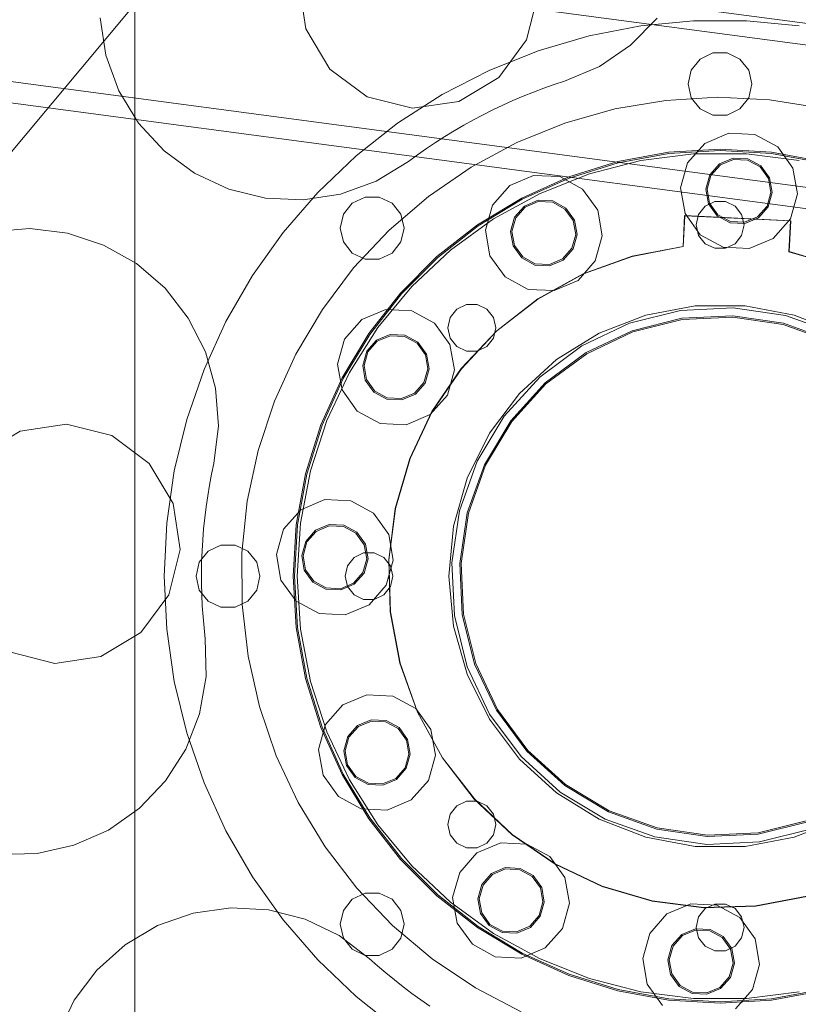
# Model space of a CAD drawing. Header units: millimetres. Extents: x -4395 to 65662, y -65530 to 6847.
# Tile 865 of 1034: x 24987 to 25279, y 1564 to 1934. Entities that reach past the tile are written whole.
import ezdxf

# ---------------------------------------------------------------- set-up
doc = ezdxf.new("R2010")
doc.units = ezdxf.units.MM
doc.layers.add('COTAS_P', color=1, linetype='Continuous', lineweight=0)
doc.layers.add('lateral_briquetadora', color=7, linetype='Continuous', lineweight=0)
doc.dimstyles.new('R19_100', dxfattribs={"dimtxt": 250, "dimasz": 150, "dimexe": 150, "dimexo": 80, "dimgap": 100, "dimtad": 1, "dimtih": 1, "dimtoh": 1, "dimdsep": 46, "dimcen": 0.09, "dimadec": 0, "dimazin": 0, "dimtfac": 1, "dimtdec": 4, "dimtofl": 0, "dimtmove": 0, "dimatfit": 3, "dimfxl": 1, "dimtolj": 1, "dimtzin": 0, "dimarcsym": 0})

# ---------------------------------------------------------------- blocks, each defined once
blk = doc.blocks.new('DIM_R33_6')
at = {"layer": 'COTAS_P'}
for p, q in [((24580.07, 3250), (24980.07, 3250)), ((24980.07, 3250), (24935.07, 3100)), ((24980.07, 0), (24980.07, 3250)), ((24980.07, 3250), (25025.07, 3100)), ((24980.07, 0), (24935.07, 150)), ((24980.07, 0), (25025.07, 150)), ((24580.07, 0), (24980.07, 0))]:
    blk.add_line(p, q, dxfattribs=at)
blk.add_text('3250 P', height=250, rotation=90, dxfattribs=at).set_placement((24880.07, 1625))
blk = doc.blocks.new('DIM_R33_7')
at = {"layer": 'COTAS_P'}
for p, q in [((24250.07, 2141), (24400.07, 2186)), ((26750.07, 2141), (26600.07, 2186)), ((24250.07, 1241), (24250.07, 2141)), ((24250.07, 2141), (26750.07, 2141)), ((24250.07, 2141), (24400.07, 2096)), ((26750.07, 2141), (26600.07, 2096)), ((26750.07, 1241), (26750.07, 2141))]:
    blk.add_line(p, q, dxfattribs=at)
blk.add_text('2500 P', height=250, dxfattribs=at).set_placement((25500.07, 2241))

msp = doc.modelspace()

# ---------------------------------------------------------------- linework, layer by layer
at = {"layer": 'lateral_briquetadora'}
for p, q in [((26245.072, 1804.947), (24498.76, 2036.782)), ((26244.019, 1797.017), (24497.707, 2028.852)), ((26237.044, 1744.478), (24490.733, 1976.313)), ((26235.991, 1736.548), (24489.68, 1968.382)), ((25094.272, 1930.662), (25091.695, 1948.03)), ((25181.587, 1943.614), (25177.321, 1926.582)), ((25030.067, 1940), (24670.067, 1510)), ((25030.067, 1510), (25030.067, 1940)), ((25019.138, 1920.774), (25016.963, 1934.819)), ((25200.794, 1928.109), (25220.324, 1931.873)), ((25226.364, 1934.762), (25216.415, 1924.612)), ((25220.324, 1931.873), (25240.123, 1933.763)), ((25240.123, 1933.763), (25260.012, 1933.763)), ((25260.012, 1933.763), (25279.811, 1931.873)), ((25103.298, 1915.602), (25094.272, 1930.662)), ((25181.71, 1922.505), (25200.794, 1928.109)), ((25177.321, 1926.582), (25166.861, 1912.48)), ((25216.415, 1924.612), (25204.677, 1916.598)), ((25024.011, 1907.423), (25019.138, 1920.774)), ((25163.246, 1915.113), (25181.71, 1922.505)), ((25247.397, 1921.699), (25242.586, 1919.382)), ((25252.738, 1921.699), (25247.397, 1921.699)), ((25257.549, 1919.382), (25252.738, 1921.699)), ((25242.586, 1919.382), (25239.256, 1915.207)), ((25260.879, 1915.207), (25257.549, 1919.382)), ((25117.401, 1905.143), (25103.298, 1915.602)), ((25145.567, 1905.999), (25163.246, 1915.113)), ((25204.677, 1916.598), (25191.601, 1911.029)), ((25239.256, 1915.207), (25238.067, 1910)), ((25262.067, 1910), (25260.879, 1915.207)), ((25166.861, 1912.48), (25151.801, 1903.453)), ((25187.662, 1909.744), (25183.75, 1908.377)), ((25191.601, 1911.029), (25187.662, 1909.744)), ((25238.067, 1910), (25239.256, 1904.793)), ((25260.879, 1904.793), (25262.067, 1910)), ((25031.395, 1895.279), (25024.011, 1907.423)), ((25128.836, 1895.246), (25145.567, 1905.999)), ((25179.869, 1906.926), (25176.019, 1905.393)), ((25183.75, 1908.377), (25179.869, 1906.926)), ((25134.433, 1900.877), (25117.401, 1905.143)), ((25151.801, 1903.453), (25134.433, 1900.877)), ((25172.203, 1903.779), (25168.421, 1902.084)), ((25176.019, 1905.393), (25172.203, 1903.779)), ((25229.698, 1903.844), (25210.481, 1900.593)), ((25249.153, 1904.998), (25229.698, 1903.844)), ((25239.256, 1904.793), (25242.586, 1900.618)), ((25268.62, 1904.041), (25249.153, 1904.998)), ((25257.549, 1900.618), (25260.879, 1904.793)), ((25287.869, 1900.986), (25268.62, 1904.041)), ((25164.677, 1900.31), (25160.971, 1898.456)), ((25168.421, 1902.084), (25164.677, 1900.31)), ((25210.481, 1900.593), (25191.728, 1895.284)), ((25242.586, 1900.618), (25247.397, 1898.301)), ((25252.738, 1898.301), (25257.549, 1900.618)), ((25041.007, 1884.809), (25031.395, 1895.279)), ((25113.202, 1882.952), (25128.836, 1895.246)), ((25157.306, 1896.523), (25153.682, 1894.514)), ((25160.971, 1898.456), (25157.306, 1896.523)), ((25191.728, 1895.284), (25173.659, 1887.978)), ((25247.397, 1898.301), (25252.738, 1898.301)), ((25150.102, 1892.427), (25146.567, 1890.265)), ((25153.682, 1894.514), (25150.102, 1892.427)), ((25244.326, 1887.678), (25253.345, 1891.488)), ((25253.345, 1891.488), (25263.124, 1891.008)), ((25143.079, 1888.029), (25139.639, 1885.719)), ((25146.567, 1890.265), (25143.079, 1888.029)), ((25173.659, 1887.978), (25156.486, 1878.761)), ((25237.853, 1880.332), (25244.326, 1887.678)), ((25263.124, 1891.008), (25271.727, 1886.332)), ((25052.476, 1876.416), (25041.007, 1884.809)), ((25139.639, 1885.719), (25136.249, 1883.336)), ((25211.657, 1880.836), (25230.721, 1884.33)), ((25211.777, 1880.351), (25230.782, 1883.833)), ((25220.274, 1881.184), (25240.084, 1883.686)), ((25230.721, 1884.33), (25250.067, 1885.5)), ((25230.782, 1883.833), (25250.067, 1885)), ((25240.084, 1883.686), (25260.051, 1883.686)), ((25250.067, 1885.5), (25269.414, 1884.33)), ((25250.067, 1885), (25269.353, 1883.833)), ((25260.051, 1883.686), (25279.861, 1881.184)), ((25269.353, 1883.833), (25288.358, 1880.351)), ((25269.414, 1884.33), (25288.478, 1880.836)), ((25271.727, 1886.332), (25277.448, 1878.387)), ((25098.807, 1869.227), (25113.202, 1882.952)), ((25132.91, 1880.882), (25120.766, 1873.497)), ((25136.249, 1883.336), (25132.91, 1880.882)), ((25193.153, 1875.07), (25211.657, 1880.836)), ((25193.331, 1874.603), (25211.777, 1880.351)), ((25200.934, 1876.218), (25220.274, 1881.184)), ((25235.209, 1870.905), (25237.853, 1880.332)), ((25249.878, 1879.969), (25255.002, 1882.134)), ((25250.17, 1879.563), (25255.089, 1881.641)), ((25255.002, 1882.134), (25260.558, 1881.861)), ((25255.089, 1881.641), (25260.423, 1881.379)), ((25260.423, 1881.379), (25265.116, 1878.829)), ((25260.558, 1881.861), (25265.446, 1879.204)), ((25065.363, 1870.421), (25052.476, 1876.416)), ((25156.486, 1878.761), (25140.41, 1867.742)), ((25246.2, 1875.795), (25249.878, 1879.969)), ((25246.639, 1875.556), (25250.17, 1879.563)), ((25265.116, 1878.829), (25268.236, 1874.495)), ((25265.446, 1879.204), (25268.697, 1874.69)), ((25277.448, 1878.387), (25279.156, 1868.746)), ((25120.766, 1873.497), (25107.415, 1868.624)), ((25170.96, 1871.832), (25179.979, 1875.643)), ((25175.479, 1867.116), (25193.153, 1875.07)), ((25175.712, 1866.673), (25193.331, 1874.603)), ((25179.979, 1875.643), (25189.758, 1875.162)), ((25182.369, 1868.868), (25200.934, 1876.218)), ((25189.758, 1875.162), (25198.361, 1870.486)), ((25244.697, 1870.439), (25246.2, 1875.795)), ((25245.197, 1870.414), (25246.639, 1875.556)), ((25268.236, 1874.495), (25269.168, 1869.237)), ((25268.697, 1874.69), (25269.667, 1869.212)), ((25079.171, 1867.056), (25065.363, 1870.421)), ((25085.782, 1854.195), (25098.807, 1869.227)), ((25164.487, 1864.486), (25170.96, 1871.832)), ((25198.361, 1870.486), (25204.082, 1862.541)), ((25236.916, 1861.264), (25235.209, 1870.905)), ((25245.668, 1864.961), (25244.697, 1870.439)), ((25246.128, 1865.156), (25245.197, 1870.414)), ((25269.168, 1869.237), (25267.725, 1864.095)), ((25269.667, 1869.212), (25268.165, 1863.856)), ((25093.37, 1866.449), (25079.171, 1867.056)), ((25107.415, 1868.624), (25093.37, 1866.449)), ((25111.771, 1865.197), (25108.441, 1861.021)), ((25116.582, 1867.514), (25111.771, 1865.197)), ((25121.923, 1867.514), (25116.582, 1867.514)), ((25126.735, 1865.197), (25121.923, 1867.514)), ((25140.41, 1867.742), (25125.62, 1855.049)), ((25130.064, 1861.021), (25126.735, 1865.197)), ((25158.893, 1857.089), (25175.479, 1867.116)), ((25159.177, 1856.677), (25175.712, 1866.673)), ((25164.871, 1859.248), (25182.369, 1868.868)), ((25176.512, 1864.123), (25181.636, 1866.288)), ((25176.804, 1863.718), (25181.723, 1865.796)), ((25181.636, 1866.288), (25187.193, 1866.015)), ((25181.723, 1865.796), (25187.058, 1865.534)), ((25187.058, 1865.534), (25191.75, 1862.983)), ((25187.193, 1866.015), (25192.08, 1863.359)), ((25244.456, 1864.036), (25248.065, 1865.774)), ((25248.065, 1865.774), (25252.07, 1865.774)), ((25252.07, 1865.774), (25255.679, 1864.036)), ((25279.156, 1868.746), (25276.511, 1859.319)), ((25161.843, 1855.059), (25164.487, 1864.486)), ((25172.834, 1859.949), (25176.512, 1864.123)), ((25173.273, 1859.711), (25176.804, 1863.718)), ((25191.75, 1862.983), (25194.871, 1858.65)), ((25192.08, 1863.359), (25195.331, 1858.844)), ((25204.082, 1862.541), (25205.79, 1852.9)), ((25241.959, 1860.905), (25244.456, 1864.036)), ((25248.919, 1860.447), (25245.668, 1864.961)), ((25249.249, 1860.822), (25246.128, 1865.156)), ((25255.679, 1864.036), (25258.176, 1860.905)), ((25267.725, 1864.095), (25264.195, 1860.088)), ((25268.165, 1863.856), (25264.487, 1859.682)), ((25108.441, 1861.021), (25107.253, 1855.815)), ((25131.253, 1855.815), (25130.064, 1861.021)), ((25148.717, 1847.512), (25164.871, 1859.248)), ((25171.331, 1854.593), (25172.834, 1859.949)), ((25171.831, 1854.569), (25173.273, 1859.711)), ((25194.871, 1858.65), (25195.802, 1853.391)), ((25195.331, 1858.844), (25196.301, 1853.366)), ((25236.134, 1848.969), (25236.703, 1860.569)), ((25236.229, 1848.879), (25236.798, 1860.464)), ((25236.703, 1860.569), (25276.655, 1858.606)), ((25236.798, 1860.464), (25276.55, 1858.511)), ((25242.638, 1853.319), (25236.916, 1861.264)), ((25241.067, 1857), (25241.959, 1860.905)), ((25253.806, 1857.79), (25248.919, 1860.447)), ((25253.941, 1858.271), (25249.249, 1860.822)), ((25259.362, 1857.517), (25253.806, 1857.79)), ((25259.275, 1858.009), (25253.941, 1858.271)), ((25258.176, 1860.905), (25259.067, 1857)), ((25264.195, 1860.088), (25259.275, 1858.009)), ((25264.487, 1859.682), (25259.362, 1857.517)), ((25276.511, 1859.319), (25270.039, 1851.973)), ((25276.55, 1858.511), (25275.981, 1846.927)), ((25276.655, 1858.606), (25276.085, 1847.007)), ((24976.438, 1854.548), (24990.61, 1855.619)), ((24990.61, 1855.619), (25004.719, 1853.905)), ((25074.245, 1837.994), (25085.782, 1854.195)), ((25107.253, 1855.815), (25108.441, 1850.608)), ((25125.62, 1855.049), (25112.288, 1840.831)), ((25130.064, 1850.608), (25131.253, 1855.815)), ((25143.636, 1845.136), (25158.893, 1857.089)), ((25143.968, 1844.762), (25159.177, 1856.677)), ((25163.551, 1845.418), (25161.843, 1855.059)), ((25172.302, 1849.115), (25171.331, 1854.593)), ((25172.762, 1849.31), (25171.831, 1854.569)), ((25241.959, 1853.095), (25241.067, 1857)), ((25259.067, 1857), (25258.176, 1853.095)), ((25004.719, 1853.905), (25018.222, 1849.471)), ((25108.441, 1850.608), (25111.771, 1846.433)), ((25126.735, 1846.433), (25130.064, 1850.608)), ((25195.802, 1853.391), (25194.36, 1848.249)), ((25196.301, 1853.366), (25194.799, 1848.01)), ((25205.79, 1852.9), (25203.145, 1843.473)), ((25244.456, 1849.964), (25241.959, 1853.095)), ((25251.24, 1848.643), (25242.638, 1853.319)), ((25258.176, 1853.095), (25255.679, 1849.964)), ((25270.039, 1851.973), (25261.019, 1848.163)), ((25018.222, 1849.471), (25030.601, 1842.488)), ((25134.161, 1833.843), (25148.717, 1847.512)), ((25175.553, 1844.601), (25172.302, 1849.115)), ((25175.883, 1844.976), (25172.762, 1849.31)), ((25194.36, 1848.249), (25190.829, 1844.242)), ((25194.799, 1848.01), (25191.121, 1843.836)), ((25216.965, 1845.278), (25236.134, 1848.969)), ((25217.064, 1845.201), (25236.229, 1848.879)), ((25248.065, 1848.226), (25244.456, 1849.964)), ((25252.07, 1848.226), (25248.065, 1848.226)), ((25261.019, 1848.163), (25251.24, 1848.643)), ((25255.679, 1849.964), (25252.07, 1848.226)), ((25275.981, 1846.927), (25294.694, 1841.388)), ((25276.085, 1847.007), (25294.8, 1841.454)), ((25111.771, 1846.433), (25116.582, 1844.116)), ((25116.582, 1844.116), (25121.923, 1844.116)), ((25121.923, 1844.116), (25126.735, 1846.433)), ((25129.932, 1831.431), (25143.636, 1845.136)), ((25130.306, 1831.1), (25143.968, 1844.762)), ((25169.272, 1837.473), (25163.551, 1845.418)), ((25180.44, 1841.944), (25175.553, 1844.601)), ((25180.575, 1842.426), (25175.883, 1844.976)), ((25190.829, 1844.242), (25185.909, 1842.164)), ((25191.121, 1843.836), (25185.997, 1841.671)), ((25203.145, 1843.473), (25196.673, 1836.127)), ((25198.606, 1838.641), (25216.965, 1845.278)), ((25198.708, 1838.577), (25217.064, 1845.201)), ((25030.601, 1842.488), (25041.379, 1833.225)), ((25112.288, 1840.831), (25100.572, 1825.256)), ((25185.997, 1841.671), (25180.44, 1841.944)), ((25185.909, 1842.164), (25180.575, 1842.426)), ((25064.301, 1820.769), (25074.245, 1837.994)), ((25177.874, 1832.797), (25169.272, 1837.473)), ((25181.508, 1829.222), (25198.606, 1838.641)), ((25181.61, 1829.169), (25198.708, 1838.577)), ((25196.673, 1836.127), (25187.654, 1832.317)), ((25041.379, 1833.225), (25050.143, 1822.036)), ((25121.434, 1818.458), (25134.161, 1833.843)), ((25187.654, 1832.317), (25177.874, 1832.797)), ((25117.979, 1816.174), (25129.932, 1831.431)), ((25118.39, 1815.89), (25130.306, 1831.1)), ((25166.089, 1817.25), (25181.508, 1829.222)), ((25166.191, 1817.208), (25181.61, 1829.169)), ((25100.572, 1825.256), (25090.609, 1808.505)), ((25115.346, 1821.427), (25124.365, 1825.237)), ((25124.365, 1825.237), (25134.144, 1824.757)), ((25134.144, 1824.757), (25142.747, 1820.081)), ((25148.621, 1822.243), (25151.118, 1825.375)), ((25151.118, 1825.375), (25154.727, 1827.112)), ((25154.727, 1827.112), (25158.732, 1827.112)), ((25158.732, 1827.112), (25162.341, 1825.375)), ((25162.341, 1825.375), (25164.838, 1822.243)), ((25235.248, 1824.907), (25216.042, 1820.096)), ((25222.154, 1823.106), (25240.656, 1826.565)), ((25255.023, 1825.878), (25235.248, 1824.907)), ((25240.656, 1826.565), (25259.479, 1826.565)), ((25274.608, 1822.973), (25255.023, 1825.878)), ((25259.479, 1826.565), (25277.981, 1823.106)), ((25050.143, 1822.036), (25056.556, 1809.353)), ((25056.039, 1802.677), (25064.301, 1820.769)), ((25108.873, 1814.081), (25115.346, 1821.427)), ((25147.729, 1818.338), (25148.621, 1822.243)), ((25164.838, 1822.243), (25165.729, 1818.338)), ((25204.602, 1816.307), (25222.154, 1823.106)), ((25217.052, 1817.271), (25235.688, 1821.939)), ((25217.221, 1816.801), (25235.761, 1821.445)), ((25235.688, 1821.939), (25254.876, 1822.882)), ((25235.761, 1821.445), (25254.852, 1822.383)), ((25254.852, 1822.383), (25273.758, 1819.578)), ((25254.876, 1822.882), (25273.88, 1820.063)), ((25293.251, 1816.303), (25274.608, 1822.973)), ((25277.981, 1823.106), (25295.533, 1816.307)), ((25110.735, 1801.599), (25121.434, 1818.458)), ((25142.747, 1820.081), (25148.468, 1812.136)), ((25148.621, 1814.433), (25147.729, 1818.338)), ((25152.726, 1803.02), (25166.089, 1817.25)), ((25152.827, 1802.987), (25166.191, 1817.208)), ((25165.729, 1818.338), (25164.838, 1814.433)), ((25216.042, 1820.096), (25198.143, 1811.631)), ((25199.685, 1809.057), (25217.052, 1817.271)), ((25273.758, 1819.578), (25291.754, 1813.139)), ((25273.88, 1820.063), (25291.968, 1813.591)), ((25106.229, 1804.654), (25108.873, 1814.081)), ((25107.952, 1799.588), (25117.979, 1816.174)), ((25108.395, 1799.356), (25118.39, 1815.89)), ((25117.22, 1809.544), (25120.898, 1813.718)), ((25120.898, 1813.718), (25126.022, 1815.883)), ((25121.19, 1813.312), (25126.109, 1815.39)), ((25126.022, 1815.883), (25131.579, 1815.61)), ((25126.109, 1815.39), (25131.444, 1815.128)), ((25131.444, 1815.128), (25136.136, 1812.578)), ((25131.579, 1815.61), (25136.466, 1812.953)), ((25151.118, 1811.302), (25148.621, 1814.433)), ((25164.838, 1814.433), (25162.341, 1811.302)), ((25188.599, 1806.398), (25204.602, 1816.307)), ((25199.942, 1808.629), (25217.221, 1816.801)), ((25117.659, 1809.305), (25121.19, 1813.312)), ((25136.136, 1812.578), (25139.257, 1808.244)), ((25136.466, 1812.953), (25139.717, 1808.439)), ((25148.468, 1812.136), (25150.176, 1802.495)), ((25154.727, 1809.564), (25151.118, 1811.302)), ((25162.341, 1811.302), (25158.732, 1809.564)), ((25198.143, 1811.631), (25182.24, 1799.836)), ((25056.556, 1809.353), (25060.372, 1795.662)), ((25090.609, 1808.505), (25082.516, 1790.775)), ((25115.718, 1804.188), (25117.22, 1809.544)), ((25116.217, 1804.163), (25117.659, 1809.305)), ((25139.257, 1808.244), (25140.188, 1802.985)), ((25139.717, 1808.439), (25140.687, 1802.961)), ((25158.732, 1809.564), (25154.727, 1809.564)), ((25174.689, 1793.717), (25188.599, 1806.398)), ((25184.255, 1797.613), (25199.685, 1809.057)), ((25184.59, 1797.243), (25199.942, 1808.629)), ((25049.533, 1783.882), (25056.039, 1802.677)), ((25107.937, 1795.013), (25106.229, 1804.654)), ((25116.688, 1798.71), (25115.718, 1804.188)), ((25117.148, 1798.904), (25116.217, 1804.163)), ((25140.188, 1802.985), (25138.746, 1797.843)), ((25140.687, 1802.961), (25139.185, 1797.605)), ((25141.746, 1786.879), (25152.726, 1803.02)), ((25141.847, 1786.854), (25152.827, 1802.987)), ((25150.176, 1802.495), (25147.532, 1793.068)), ((25099.997, 1781.914), (25107.952, 1799.588)), ((25100.465, 1781.737), (25108.395, 1799.356)), ((25102.233, 1783.532), (25110.735, 1801.599)), ((25119.939, 1794.196), (25116.688, 1798.71)), ((25120.269, 1794.571), (25117.148, 1798.904)), ((25182.24, 1799.836), (25168.944, 1785.166)), ((25060.372, 1795.662), (25061.443, 1781.49)), ((25113.658, 1787.068), (25107.937, 1795.013)), ((25138.746, 1797.843), (25135.215, 1793.836)), ((25139.185, 1797.605), (25135.507, 1793.431)), ((25171.353, 1783.379), (25184.255, 1797.613)), ((25171.755, 1783.081), (25184.59, 1797.243)), ((25124.826, 1791.539), (25119.939, 1794.196)), ((25124.961, 1792.02), (25120.269, 1794.571)), ((25130.383, 1791.266), (25124.826, 1791.539)), ((25130.295, 1791.758), (25124.961, 1792.02)), ((25135.215, 1793.836), (25130.295, 1791.758)), ((25135.507, 1793.431), (25130.383, 1791.266)), ((25147.532, 1793.068), (25141.059, 1785.722)), ((25163.345, 1778.696), (25174.689, 1793.717)), ((25082.516, 1790.775), (25076.386, 1772.274)), ((25044.844, 1764.554), (25049.533, 1783.882)), ((25122.26, 1782.392), (25113.658, 1787.068)), ((25141.059, 1785.722), (25132.04, 1781.911)), ((25133.419, 1769.223), (25141.746, 1786.879)), ((25133.519, 1769.205), (25141.847, 1786.854)), ((25168.944, 1785.166), (25158.765, 1768.183)), ((24986.956, 1779.551), (25004.325, 1782.127)), ((25004.325, 1782.127), (25021.356, 1777.861)), ((25061.443, 1781.49), (25059.729, 1767.381)), ((25094.231, 1763.41), (25099.997, 1781.914)), ((25094.717, 1763.291), (25100.465, 1781.737)), ((25096.063, 1764.542), (25102.233, 1783.532)), ((25132.04, 1781.911), (25122.26, 1782.392)), ((25161.477, 1766.9), (25171.353, 1783.379)), ((25161.929, 1766.687), (25171.755, 1783.081)), ((24971.896, 1770.524), (24986.956, 1779.551)), ((25021.356, 1777.861), (25035.459, 1767.401)), ((25154.955, 1761.847), (25163.345, 1778.696)), ((25076.386, 1772.274), (25072.293, 1753.218)), ((25127.948, 1750.484), (25133.419, 1769.223)), ((25128.048, 1750.473), (25133.519, 1769.205)), ((25035.459, 1767.401), (25044.486, 1752.341)), ((25059.729, 1767.381), (25058.871, 1763.327)), ((25158.765, 1768.183), (25152.094, 1749.541)), ((25155.004, 1748.812), (25161.477, 1766.9)), ((25155.489, 1748.691), (25161.929, 1766.687)), ((25042.014, 1744.867), (25044.844, 1764.554)), ((25058.871, 1763.327), (25058.1, 1759.256)), ((25090.738, 1744.346), (25094.231, 1763.41)), ((25091.234, 1744.286), (25094.717, 1763.291)), ((25092.321, 1744.928), (25096.063, 1764.542)), ((25149.804, 1743.742), (25154.955, 1761.847)), ((25058.1, 1759.256), (25057.415, 1755.169)), ((25057.415, 1755.169), (25056.818, 1751.069)), ((25044.486, 1752.341), (25047.062, 1734.973)), ((25056.818, 1751.069), (25056.308, 1746.957)), ((25072.293, 1753.218), (25070.284, 1733.832)), ((25092.386, 1749.967), (25101.405, 1753.778)), ((25101.405, 1753.778), (25111.184, 1753.297)), ((25111.184, 1753.297), (25119.786, 1748.621)), ((25125.468, 1731.121), (25127.948, 1750.484)), ((25125.568, 1731.116), (25128.048, 1750.473)), ((25056.308, 1746.957), (25055.885, 1742.835)), ((25085.913, 1742.621), (25092.386, 1749.967)), ((25119.786, 1748.621), (25125.508, 1740.676)), ((25152.094, 1749.541), (25149.189, 1729.956)), ((25152.186, 1729.809), (25155.004, 1748.812)), ((25152.685, 1729.784), (25155.489, 1748.691)), ((25041.067, 1725), (25042.014, 1744.867)), ((25089.567, 1725), (25090.738, 1744.346)), ((25090.067, 1725), (25091.234, 1744.286)), ((25091.067, 1725), (25092.321, 1744.928)), ((25097.937, 1742.258), (25103.062, 1744.423)), ((25098.23, 1741.853), (25103.149, 1743.931)), ((25103.062, 1744.423), (25108.618, 1744.15)), ((25103.149, 1743.931), (25108.483, 1743.669)), ((25108.483, 1743.669), (25113.175, 1741.118)), ((25108.618, 1744.15), (25113.506, 1741.494)), ((25148.067, 1725), (25149.804, 1743.742)), ((25055.885, 1742.835), (25055.55, 1738.704)), ((25083.269, 1733.194), (25085.913, 1742.621)), ((25094.26, 1738.084), (25097.937, 1742.258)), ((25094.699, 1737.846), (25098.23, 1741.853)), ((25113.175, 1741.118), (25116.296, 1736.785)), ((25113.506, 1741.494), (25116.757, 1736.979)), ((25125.508, 1740.676), (25127.216, 1731.035)), ((25055.55, 1738.704), (25055.302, 1734.568)), ((25057.586, 1734.382), (25062.397, 1736.699)), ((25062.397, 1736.699), (25067.738, 1736.699)), ((25067.738, 1736.699), (25072.549, 1734.382)), ((25092.757, 1732.728), (25094.26, 1738.084)), ((25093.257, 1732.704), (25094.699, 1737.846)), ((25116.296, 1736.785), (25117.228, 1731.526)), ((25116.757, 1736.979), (25117.727, 1731.501)), ((25047.062, 1734.973), (25042.796, 1717.941)), ((25054.256, 1730.207), (25057.586, 1734.382)), ((25055.302, 1734.568), (25055.143, 1730.428)), ((25070.284, 1733.832), (25070.383, 1714.342)), ((25072.549, 1734.382), (25075.879, 1730.207)), ((25084.976, 1723.553), (25083.269, 1733.194)), ((25093.727, 1727.25), (25092.757, 1732.728)), ((25094.188, 1727.445), (25093.257, 1732.704)), ((25109.959, 1728.905), (25112.456, 1732.036)), ((25112.456, 1732.036), (25116.065, 1733.774)), ((25116.065, 1733.774), (25120.07, 1733.774)), ((25120.07, 1733.774), (25123.679, 1732.036)), ((25123.679, 1732.036), (25126.176, 1728.905)), ((25053.067, 1725), (25054.256, 1730.207)), ((25055.143, 1730.428), (25055.072, 1726.285)), ((25075.879, 1730.207), (25077.067, 1725)), ((25109.067, 1725), (25109.959, 1728.905)), ((25117.228, 1731.526), (25115.785, 1726.384)), ((25117.727, 1731.501), (25116.225, 1726.145)), ((25127.216, 1731.035), (25124.571, 1721.608)), ((25126.044, 1711.554), (25125.468, 1731.121)), ((25126.144, 1711.565), (25125.568, 1731.116)), ((25126.176, 1728.905), (25127.067, 1725)), ((25149.189, 1729.956), (25150.161, 1710.18)), ((25153.128, 1710.62), (25152.186, 1729.809)), ((25153.623, 1710.694), (25152.685, 1729.784)), ((25042.014, 1705.133), (25041.067, 1725)), ((25054.256, 1719.793), (25053.067, 1725)), ((25055.072, 1726.285), (25055.088, 1722.141)), ((25077.067, 1725), (25075.879, 1719.793)), ((25090.738, 1705.654), (25089.567, 1725)), ((25091.234, 1705.714), (25090.067, 1725)), ((25092.321, 1705.072), (25091.067, 1725)), ((25096.978, 1722.736), (25093.727, 1727.25)), ((25097.309, 1723.111), (25094.188, 1727.445)), ((25109.959, 1721.095), (25109.067, 1725)), ((25115.785, 1726.384), (25112.255, 1722.377)), ((25116.225, 1726.145), (25112.547, 1721.971)), ((25127.067, 1725), (25126.176, 1721.095)), ((25149.804, 1706.258), (25148.067, 1725)), ((25055.088, 1722.141), (25055.193, 1717.999)), ((25090.698, 1715.608), (25084.976, 1723.553)), ((25101.866, 1720.079), (25096.978, 1722.736)), ((25102.001, 1720.561), (25097.309, 1723.111)), ((25112.255, 1722.377), (25107.335, 1720.299)), ((25112.547, 1721.971), (25107.422, 1719.806)), ((25112.456, 1717.964), (25109.959, 1721.095)), ((25124.571, 1721.608), (25118.098, 1714.262)), ((25126.176, 1721.095), (25123.679, 1717.964)), ((25042.796, 1717.941), (25032.337, 1703.838)), ((25057.586, 1715.618), (25054.256, 1719.793)), ((25055.193, 1717.999), (25055.386, 1713.859)), ((25075.879, 1719.793), (25072.549, 1715.618)), ((25107.422, 1719.806), (25101.866, 1720.079)), ((25107.335, 1720.299), (25102.001, 1720.561)), ((25116.065, 1716.226), (25112.456, 1717.964)), ((25123.679, 1717.964), (25120.07, 1716.226)), ((25055.386, 1713.859), (25055.667, 1709.725)), ((25062.397, 1713.301), (25057.586, 1715.618)), ((25072.549, 1715.618), (25067.738, 1713.301)), ((25070.383, 1714.342), (25072.589, 1694.978)), ((25099.3, 1710.932), (25090.698, 1715.608)), ((25118.098, 1714.262), (25109.079, 1710.452)), ((25120.07, 1716.226), (25116.065, 1716.226)), ((25067.738, 1713.301), (25062.397, 1713.301)), ((25109.079, 1710.452), (25099.3, 1710.932)), ((25129.675, 1692.318), (25126.044, 1711.554)), ((25129.771, 1692.344), (25126.144, 1711.565)), ((25150.161, 1710.18), (25154.972, 1690.974)), ((25157.796, 1691.985), (25153.128, 1710.62)), ((25158.267, 1692.153), (25153.623, 1710.694)), ((25055.667, 1709.725), (25056.035, 1705.598)), ((25154.955, 1688.153), (25149.804, 1706.258)), ((25032.337, 1703.838), (25017.277, 1694.812)), ((25044.844, 1685.446), (25042.014, 1705.133)), ((25056.035, 1705.598), (25056.491, 1701.479)), ((25094.231, 1686.59), (25090.738, 1705.654)), ((25094.717, 1686.709), (25091.234, 1705.714)), ((25096.063, 1685.458), (25092.321, 1705.072)), ((25056.491, 1701.479), (25056.814, 1687.271)), ((24999.908, 1692.235), (24982.877, 1696.502)), ((25072.589, 1694.978), (25076.875, 1675.965)), ((25017.277, 1694.812), (24999.908, 1692.235)), ((25136.269, 1673.887), (25129.675, 1692.318)), ((25136.361, 1673.928), (25129.771, 1692.344)), ((25166.01, 1674.618), (25157.796, 1691.985)), ((25166.439, 1674.875), (25158.267, 1692.153)), ((25163.345, 1671.304), (25154.955, 1688.153)), ((25154.972, 1690.974), (25163.437, 1673.076)), ((25049.533, 1666.118), (25044.844, 1685.446)), ((25056.814, 1687.271), (25054.359, 1673.272)), ((25099.997, 1668.086), (25094.231, 1686.59)), ((25100.465, 1668.263), (25094.717, 1686.709)), ((25102.233, 1666.468), (25096.063, 1685.458)), ((25108.231, 1676.602), (25117.251, 1680.412)), ((25117.251, 1680.412), (25127.03, 1679.931)), ((25101.759, 1669.255), (25108.231, 1676.602)), ((25127.03, 1679.931), (25135.632, 1675.255)), ((25054.359, 1673.272), (25049.22, 1660.021)), ((25076.875, 1675.965), (25083.192, 1657.527)), ((25135.632, 1675.255), (25141.353, 1667.31)), ((25145.666, 1656.714), (25136.269, 1673.887)), ((25145.75, 1656.769), (25136.361, 1673.928)), ((25163.437, 1673.076), (25175.231, 1657.173)), ((25177.454, 1659.187), (25166.01, 1674.618)), ((25177.825, 1659.523), (25166.439, 1674.875)), ((25099.114, 1659.828), (25101.759, 1669.255)), ((25113.783, 1668.892), (25118.907, 1671.057)), ((25114.075, 1668.487), (25118.995, 1670.565)), ((25118.907, 1671.057), (25124.464, 1670.784)), ((25118.995, 1670.565), (25124.329, 1670.303)), ((25124.329, 1670.303), (25129.021, 1667.753)), ((25124.464, 1670.784), (25129.351, 1668.128)), ((25174.689, 1656.283), (25163.345, 1671.304)), ((25056.039, 1647.323), (25049.533, 1666.118)), ((25107.952, 1650.412), (25099.997, 1668.086)), ((25108.395, 1650.644), (25100.465, 1668.263)), ((25110.735, 1648.401), (25102.233, 1666.468)), ((25110.105, 1664.719), (25113.783, 1668.892)), ((25110.545, 1664.48), (25114.075, 1668.487)), ((25129.021, 1667.753), (25132.142, 1663.419)), ((25129.351, 1668.128), (25132.602, 1663.613)), ((25141.353, 1667.31), (25143.061, 1657.669)), ((25108.603, 1659.362), (25110.105, 1664.719)), ((25109.102, 1659.338), (25110.545, 1664.48)), ((25132.142, 1663.419), (25133.073, 1658.16)), ((25132.602, 1663.613), (25133.573, 1658.136)), ((25049.22, 1660.021), (25041.595, 1648.027)), ((25100.822, 1650.188), (25099.114, 1659.828)), ((25109.573, 1653.885), (25108.603, 1659.362)), ((25110.034, 1654.079), (25109.102, 1659.338)), ((25133.073, 1658.16), (25131.631, 1653.018)), ((25133.573, 1658.136), (25132.07, 1652.779)), ((25191.689, 1646.286), (25177.454, 1659.187)), ((25191.987, 1646.687), (25177.825, 1659.523)), ((25083.192, 1657.527), (25091.466, 1639.88)), ((25143.061, 1657.669), (25140.417, 1648.242)), ((25157.634, 1641.223), (25145.666, 1656.714)), ((25157.708, 1641.29), (25145.75, 1656.769)), ((25188.599, 1643.602), (25174.689, 1656.283)), ((25175.231, 1657.173), (25189.902, 1643.876)), ((25118.39, 1634.11), (25108.395, 1650.644)), ((25112.824, 1649.37), (25109.573, 1653.885)), ((25113.154, 1649.745), (25110.034, 1654.079)), ((25131.631, 1653.018), (25128.1, 1649.011)), ((25132.07, 1652.779), (25128.392, 1648.605)), ((25041.595, 1648.027), (25031.776, 1637.752)), ((25064.301, 1629.231), (25056.039, 1647.323)), ((25106.543, 1642.242), (25100.822, 1650.188)), ((25117.979, 1633.826), (25107.952, 1650.412)), ((25121.434, 1631.542), (25110.735, 1648.401)), ((25117.712, 1646.714), (25112.824, 1649.37)), ((25117.847, 1647.195), (25113.154, 1649.745)), ((25123.181, 1646.933), (25117.847, 1647.195)), ((25128.1, 1649.011), (25123.181, 1646.933)), ((25128.392, 1648.605), (25123.268, 1646.441)), ((25140.417, 1648.242), (25133.944, 1640.896)), ((25123.268, 1646.441), (25117.712, 1646.714)), ((25204.602, 1633.693), (25188.599, 1643.602)), ((25189.902, 1643.876), (25206.884, 1633.697)), ((25208.167, 1636.409), (25191.689, 1646.286)), ((25208.381, 1636.861), (25191.987, 1646.687)), ((25091.466, 1639.88), (25101.598, 1623.231)), ((25115.146, 1637.567), (25106.543, 1642.242)), ((25133.944, 1640.896), (25124.925, 1637.086)), ((25151.118, 1638.698), (25154.727, 1640.436)), ((25154.727, 1640.436), (25158.732, 1640.436)), ((25171.877, 1627.795), (25157.634, 1641.223)), ((25171.94, 1627.873), (25157.708, 1641.29)), ((25158.732, 1640.436), (25162.341, 1638.698)), ((25031.776, 1637.752), (25020.142, 1629.589)), ((25124.925, 1637.086), (25115.146, 1637.567)), ((25148.621, 1635.567), (25151.118, 1638.698)), ((25162.341, 1638.698), (25164.838, 1635.567)), ((25226.255, 1629.937), (25208.167, 1636.409)), ((25226.377, 1630.422), (25208.381, 1636.861)), ((25129.932, 1618.569), (25117.979, 1633.826)), ((25130.306, 1618.9), (25118.39, 1634.11)), ((25147.729, 1631.662), (25148.621, 1635.567)), ((25164.838, 1635.567), (25165.729, 1631.662)), ((25222.154, 1626.894), (25204.602, 1633.693)), ((25206.884, 1633.697), (25225.526, 1627.027)), ((25282.914, 1633.199), (25264.374, 1628.555)), ((25283.083, 1632.729), (25264.447, 1628.061)), ((25295.533, 1633.693), (25277.981, 1626.894)), ((25020.142, 1629.589), (25007.138, 1623.853)), ((25074.245, 1612.006), (25064.301, 1629.231)), ((25134.161, 1616.157), (25121.434, 1631.542)), ((25148.621, 1627.757), (25147.729, 1631.662)), ((25165.729, 1631.662), (25164.838, 1627.757)), ((25245.259, 1627.118), (25226.255, 1629.937)), ((25245.283, 1627.617), (25226.377, 1630.422)), ((25264.374, 1628.555), (25245.283, 1627.617)), ((25264.887, 1625.093), (25284.093, 1629.904)), ((25151.118, 1624.625), (25148.621, 1627.757)), ((25154.727, 1622.888), (25151.118, 1624.625)), ((25158.637, 1620.988), (25167.656, 1624.798)), ((25162.341, 1624.625), (25158.732, 1622.888)), ((25164.838, 1627.757), (25162.341, 1624.625)), ((25167.656, 1624.798), (25177.435, 1624.317)), ((25188.046, 1616.76), (25171.877, 1627.795)), ((25188.096, 1616.847), (25171.94, 1627.873)), ((25240.656, 1623.435), (25222.154, 1626.894)), ((25225.526, 1627.027), (25245.112, 1624.122)), ((25245.112, 1624.122), (25264.887, 1625.093)), ((25264.447, 1628.061), (25245.259, 1627.118)), ((25277.981, 1626.894), (25259.479, 1623.435)), ((25007.138, 1623.853), (24993.265, 1620.764)), ((25101.598, 1623.231), (25113.472, 1607.775)), ((25152.164, 1613.642), (25158.637, 1620.988)), ((25158.732, 1622.888), (25154.727, 1622.888)), ((25177.435, 1624.317), (25186.037, 1619.642)), ((25259.479, 1623.435), (25240.656, 1623.435)), ((24993.265, 1620.764), (24979.057, 1620.441)), ((25143.636, 1604.864), (25129.932, 1618.569)), ((25143.968, 1605.238), (25130.306, 1618.9)), ((25186.037, 1619.642), (25191.759, 1611.696)), ((25148.717, 1602.488), (25134.161, 1616.157)), ((25149.52, 1604.214), (25152.164, 1613.642)), ((25164.189, 1613.279), (25169.313, 1615.443)), ((25164.481, 1612.873), (25169.4, 1614.951)), ((25169.313, 1615.443), (25174.869, 1615.17)), ((25169.4, 1614.951), (25174.734, 1614.689)), ((25174.734, 1614.689), (25179.426, 1612.139)), ((25174.869, 1615.17), (25179.757, 1612.514)), ((25205.742, 1608.39), (25188.046, 1616.76)), ((25205.778, 1608.484), (25188.096, 1616.847)), ((25085.782, 1595.805), (25074.245, 1612.006)), ((25160.511, 1609.105), (25164.189, 1613.279)), ((25160.95, 1608.866), (25164.481, 1612.873)), ((25179.426, 1612.139), (25182.547, 1607.805)), ((25179.757, 1612.514), (25183.008, 1607.999)), ((25191.759, 1611.696), (25193.467, 1602.055)), ((25113.472, 1607.775), (25126.947, 1593.694)), ((25159.008, 1603.748), (25160.511, 1609.105)), ((25159.508, 1603.724), (25160.95, 1608.866)), ((25182.547, 1607.805), (25183.479, 1602.546)), ((25183.008, 1607.999), (25183.978, 1602.522)), ((25224.53, 1602.892), (25205.742, 1608.39)), ((25224.55, 1602.99), (25205.778, 1608.484)), ((25111.771, 1603.567), (25108.441, 1599.392)), ((25116.582, 1605.884), (25111.771, 1603.567)), ((25121.923, 1605.884), (25116.582, 1605.884)), ((25126.735, 1603.567), (25121.923, 1605.884)), ((25130.064, 1599.392), (25126.735, 1603.567)), ((25158.893, 1592.911), (25143.636, 1604.864)), ((25159.177, 1593.323), (25143.968, 1605.238)), ((25164.871, 1590.752), (25148.717, 1602.488)), ((25151.227, 1594.574), (25149.52, 1604.214)), ((25159.979, 1598.271), (25159.008, 1603.748)), ((25160.439, 1598.465), (25159.508, 1603.724)), ((25183.479, 1602.546), (25182.036, 1597.404)), ((25183.978, 1602.522), (25182.476, 1597.165)), ((25243.946, 1600.4), (25224.53, 1602.892)), ((25243.951, 1600.5), (25224.55, 1602.99)), ((25282.723, 1604.704), (25263.503, 1601.076)), ((25282.749, 1604.607), (25263.513, 1600.977)), ((25051.998, 1598.383), (25066.07, 1600.379)), ((25066.07, 1600.379), (25080.26, 1599.591)), ((25080.26, 1599.591), (25094.025, 1596.05)), ((25108.441, 1599.392), (25107.253, 1594.185)), ((25131.253, 1594.185), (25130.064, 1599.392)), ((25193.467, 1602.055), (25190.822, 1592.628)), ((25230.096, 1598.027), (25239.116, 1601.837)), ((25239.116, 1601.837), (25248.895, 1601.357)), ((25241.959, 1596.905), (25244.456, 1600.036)), ((25263.513, 1600.977), (25243.946, 1600.4)), ((25263.503, 1601.076), (25243.951, 1600.5)), ((25244.456, 1600.036), (25248.065, 1601.774)), ((25248.065, 1601.774), (25252.07, 1601.774)), ((25248.895, 1601.357), (25257.497, 1596.681)), ((25252.07, 1601.774), (25255.679, 1600.036)), ((25255.679, 1600.036), (25258.176, 1596.905)), ((25038.586, 1593.68), (25051.998, 1598.383)), ((25098.807, 1580.773), (25085.782, 1595.805)), ((25094.025, 1596.05), (25106.834, 1589.891)), ((25163.229, 1593.756), (25159.979, 1598.271)), ((25163.56, 1594.131), (25160.439, 1598.465)), ((25182.036, 1597.404), (25178.506, 1593.397)), ((25182.476, 1597.165), (25178.798, 1592.991)), ((25223.624, 1590.681), (25230.096, 1598.027)), ((25241.067, 1593), (25241.959, 1596.905)), ((25257.497, 1596.681), (25263.218, 1588.736)), ((25258.176, 1596.905), (25259.067, 1593)), ((25026.349, 1586.452), (25038.586, 1593.68)), ((25107.253, 1594.185), (25108.441, 1588.979)), ((25126.947, 1593.694), (25141.865, 1581.152)), ((25130.064, 1588.979), (25131.253, 1594.185)), ((25156.949, 1586.628), (25151.227, 1594.574)), ((25175.479, 1582.884), (25158.893, 1592.911)), ((25175.712, 1583.327), (25159.177, 1593.323)), ((25168.117, 1591.1), (25163.229, 1593.756)), ((25168.252, 1591.581), (25163.56, 1594.131)), ((25173.586, 1591.319), (25168.252, 1591.581)), ((25178.506, 1593.397), (25173.586, 1591.319)), ((25178.798, 1592.991), (25173.673, 1590.827)), ((25190.822, 1592.628), (25184.349, 1585.282)), ((25235.648, 1590.318), (25240.772, 1592.483)), ((25235.94, 1589.912), (25240.86, 1591.991)), ((25240.772, 1592.483), (25246.329, 1592.21)), ((25240.86, 1591.991), (25246.194, 1591.729)), ((25241.959, 1589.095), (25241.067, 1593)), ((25246.194, 1591.729), (25250.886, 1589.178)), ((25246.329, 1592.21), (25251.216, 1589.553)), ((25259.067, 1593), (25258.176, 1589.095)), ((25106.834, 1589.891), (25118.195, 1581.352)), ((25108.441, 1588.979), (25111.771, 1584.803)), ((25126.735, 1584.803), (25130.064, 1588.979)), ((25182.369, 1581.132), (25164.871, 1590.752)), ((25173.673, 1590.827), (25168.117, 1591.1)), ((25220.979, 1581.254), (25223.624, 1590.681)), ((25231.97, 1586.144), (25235.648, 1590.318)), ((25232.41, 1585.905), (25235.94, 1589.912)), ((25244.456, 1585.964), (25241.959, 1589.095)), ((25250.886, 1589.178), (25254.007, 1584.844)), ((25251.216, 1589.553), (25254.467, 1585.039)), ((25258.176, 1589.095), (25255.679, 1585.964)), ((25263.218, 1588.736), (25264.926, 1579.095)), ((25015.758, 1576.974), (25026.349, 1586.452)), ((25111.771, 1584.803), (25116.582, 1582.486)), ((25121.923, 1582.486), (25126.735, 1584.803)), ((25165.551, 1581.953), (25156.949, 1586.628)), ((25184.349, 1585.282), (25175.33, 1581.472)), ((25230.468, 1580.788), (25231.97, 1586.144)), ((25230.967, 1580.763), (25232.41, 1585.905)), ((25248.065, 1584.226), (25244.456, 1585.964)), ((25252.07, 1584.226), (25248.065, 1584.226)), ((25255.679, 1585.964), (25252.07, 1584.226)), ((25254.007, 1584.844), (25254.938, 1579.586)), ((25254.467, 1585.039), (25255.438, 1579.561)), ((25113.202, 1567.048), (25098.807, 1580.773)), ((25116.582, 1582.486), (25121.923, 1582.486)), ((25118.195, 1581.352), (25121.277, 1578.583)), ((25141.865, 1581.152), (25158.052, 1570.296)), ((25175.33, 1581.472), (25165.551, 1581.953)), ((25193.153, 1574.93), (25175.479, 1582.884)), ((25193.331, 1575.397), (25175.712, 1583.327)), ((25200.934, 1573.782), (25182.369, 1581.132)), ((25222.687, 1571.613), (25220.979, 1581.254)), ((25231.438, 1575.31), (25230.468, 1580.788)), ((25231.899, 1575.505), (25230.967, 1580.763)), ((25007.219, 1565.613), (25015.758, 1576.974)), ((25121.277, 1578.583), (25124.417, 1575.879)), ((25254.938, 1579.586), (25253.496, 1574.444)), ((25255.438, 1579.561), (25253.935, 1574.205)), ((25264.926, 1579.095), (25262.282, 1569.668)), ((25124.417, 1575.879), (25127.614, 1573.243)), ((25127.614, 1573.243), (25130.866, 1570.675)), ((25211.657, 1569.164), (25193.153, 1574.93)), ((25211.777, 1569.649), (25193.331, 1575.397)), ((25220.274, 1568.816), (25200.934, 1573.782)), ((25234.689, 1570.796), (25231.438, 1575.31)), ((25235.019, 1571.171), (25231.899, 1575.505)), ((25253.496, 1574.444), (25249.965, 1570.437)), ((25253.935, 1574.205), (25250.257, 1570.031)), ((25130.866, 1570.675), (25134.173, 1568.177)), ((25158.052, 1570.296), (25175.318, 1561.255)), ((25230.721, 1565.67), (25211.657, 1569.164)), ((25230.782, 1566.167), (25211.777, 1569.649)), ((25228.408, 1563.668), (25222.687, 1571.613)), ((25239.577, 1568.139), (25234.689, 1570.796)), ((25239.712, 1568.621), (25235.019, 1571.171)), ((25249.965, 1570.437), (25245.046, 1568.359)), ((25250.257, 1570.031), (25245.133, 1567.866)), ((25262.282, 1569.668), (25255.809, 1562.322)), ((25288.358, 1569.649), (25269.353, 1566.167)), ((25288.478, 1569.164), (25269.414, 1565.67)), ((25001.061, 1552.804), (25007.219, 1565.613)), ((25128.836, 1554.754), (25113.202, 1567.048)), ((25134.173, 1568.177), (25137.531, 1565.75)), ((25137.531, 1565.75), (25140.94, 1563.395)), ((25240.084, 1566.314), (25220.274, 1568.816)), ((25250.067, 1564.5), (25230.721, 1565.67)), ((25250.067, 1565), (25230.782, 1566.167)), ((25245.133, 1567.866), (25239.577, 1568.139)), ((25245.046, 1568.359), (25239.712, 1568.621)), ((25260.051, 1566.314), (25240.084, 1566.314)), ((25269.353, 1566.167), (25250.067, 1565)), ((25269.414, 1565.67), (25250.067, 1564.5)), ((25279.861, 1568.816), (25260.051, 1566.314))]:
    msp.add_line(p, q, dxfattribs=at)

# ---------------------------------------------------------------- dimensions: what is measured, and where the dimension line sits
at = {"layer": 'COTAS_P'}
for p1, p2, distance, picture, middle in [((24580.067, 0), (24580.067, 3250), -400, 'DIM_R33_6', (24980.067, 1625)), ((24250.067, 1241), (26750.067, 1241), 900, 'DIM_R33_7', (25500.067, 2141))]:
    dim = msp.add_aligned_dim(p1=p1, p2=p2, distance=distance, text='<> P', dimstyle='R19_100', dxfattribs=at)
    dim.commit()
    dim.dimension.update_dxf_attribs({"geometry": picture, "text_midpoint": middle})

doc.saveas('drawing.dxf')
